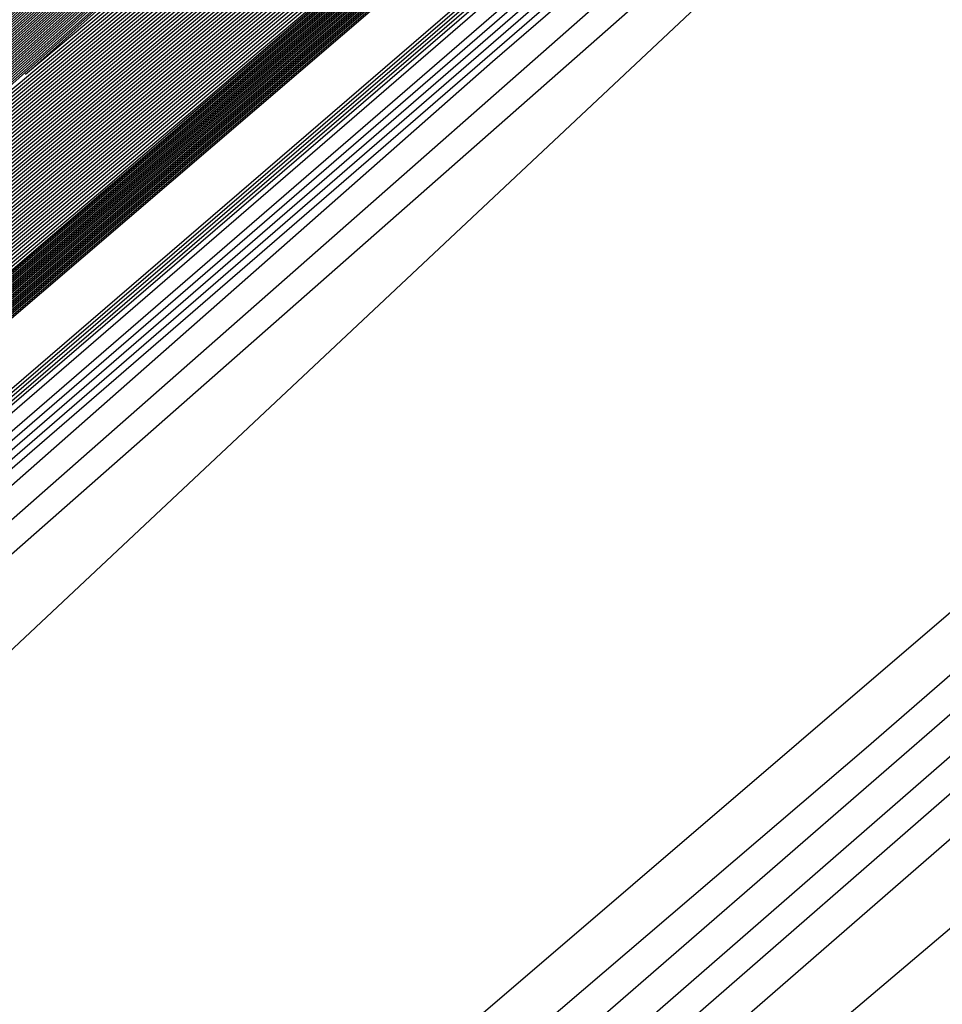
# Model space of a CAD drawing. Extents: x 3249832 to 3255657, y 13789405 to 13793316.
# Tile 725 of 1056: x 3253206.32 to 3253207.37, y 13791254.47 to 13791255.6. Entities that reach past the tile are written whole.
import ezdxf

# ---------------------------------------------------------------- set-up
doc = ezdxf.new("R2010")
doc.units = 0
doc.header["$LTSCALE"] = 100
doc.header["$MEASUREMENT"] = 0
for name, color, linetype in [('GRATIO_03231_CON', 1, 'CONTINUOUS'), ('GRATIO_0323_ICON', 1, 'CONTINUOUS'), ('TARGETS_EAST', 7, 'CONTINUOUS')]:
    doc.layers.add(name, color=color, linetype=linetype)

# ---------------------------------------------------------------- blocks, each defined once
blk = doc.blocks.new('Gratio_032316_contours')
at = {"layer": 'GRATIO_03231_CON', "color": 5, "linetype": 'Continuous', "flags": 128}
for points in [[(3253294.0212, 13791331.0428), (3253275.5125, 13791314.8486), (3253259.7464, 13791301.1197), (3253250.9012, 13791293.4869), (3253247.6075, 13791290.7142), (3253247.1091, 13791290.3491), (3253246.7117, 13791290.0122), (3253243.9688, 13791287.6176), (3253236.4957, 13791281.1528), (3253223.0936, 13791269.6111), (3253207.3062, 13791256.0098), (3253193.863, 13791244.3721), (3253186.312, 13791237.7178), (3253183.475, 13791235.0528)], [(3253293.8317, 13791330.8804), (3253275.3974, 13791314.7514), (3253259.6945, 13791301.0778), (3253250.8846, 13791293.4758), (3253247.604, 13791290.7145), (3253247.1076, 13791290.3509), (3253246.6966, 13791290.002), (3253243.8576, 13791287.5248), (3253236.1237, 13791280.8358), (3253222.2547, 13791268.8929), (3253205.9177, 13791254.8183), (3253192.0065, 13791242.7756), (3253184.1926, 13791235.8897), (3253181.257, 13791233.1319)], [(3253293.6422, 13791330.7181), (3253275.2822, 13791314.6541), (3253259.6426, 13791301.0358), (3253250.8681, 13791293.4648), (3253247.6005, 13791290.7147), (3253247.106, 13791290.3527), (3253246.6814, 13791289.9919), (3253243.7465, 13791287.432), (3253235.7518, 13791280.5188), (3253221.4158, 13791268.1746), (3253204.5291, 13791253.6269), (3253190.15, 13791241.1791), (3253182.0733, 13791234.0616)], [(3253293.4527, 13791330.5558), (3253275.167, 13791314.5569), (3253259.5907, 13791300.9939), (3253250.8516, 13791293.4537), (3253247.5971, 13791290.715), (3253247.1045, 13791290.3544), (3253246.6663, 13791289.9818), (3253243.6353, 13791287.3391), (3253235.3798, 13791280.2018), (3253220.5769, 13791267.4564), (3253203.1406, 13791252.4354), (3253188.2936, 13791239.5826), (3253179.954, 13791232.2335)], [(3253308.4445, 13791343.7658), (3253293.0737, 13791330.2311), (3253274.9367, 13791314.3625), (3253259.4868, 13791300.91), (3253250.8185, 13791293.4315), (3253247.5901, 13791290.7155), (3253247.1014, 13791290.358), (3253246.6359, 13791289.9615), (3253243.413, 13791287.1535), (3253234.6358, 13791279.5678), (3253218.8992, 13791266.0199), (3253200.3635, 13791250.0525), (3253184.5806, 13791236.3896), (3253175.7173, 13791228.5842), (3253172.4005, 13791225.5046), (3253171.8717, 13791224.8476), (3253171.831, 13791224.6878), (3253171.8119, 13791224.6105), (3253171.8063, 13791224.579), (3253171.8071, 13791224.562), (3253171.8114, 13791224.5508), (3253171.8175, 13791224.5425)], [(3253308.192, 13791343.5479), (3253292.8842, 13791330.0688), (3253274.8215, 13791314.2652), (3253259.4349, 13791300.868), (3253250.8019, 13791293.4204), (3253247.5867, 13791290.7158), (3253247.0999, 13791290.3598), (3253246.6302, 13791289.9595), (3253243.3773, 13791287.1255), (3253234.5186, 13791279.4695), (3253219.1017, 13791266.2089), (3253203.6551, 13791252.9828), (3253196.5771, 13791247.0361)], [(3253307.9395, 13791343.3301), (3253292.6947, 13791329.9065), (3253274.7064, 13791314.168), (3253259.383, 13791300.8261), (3253250.7854, 13791293.4094), (3253247.5832, 13791290.716), (3253247.0984, 13791290.3616), (3253246.6301, 13791289.9622), (3253243.386, 13791287.1355), (3253234.551, 13791279.4998), (3253219.1753, 13791266.2743), (3253203.7697, 13791253.0834), (3253196.7106, 13791247.1525)], [(3253307.687, 13791343.1123), (3253292.5052, 13791329.7441), (3253274.5912, 13791314.0708), (3253259.3311, 13791300.7842), (3253250.7688, 13791293.3983), (3253247.5797, 13791290.7163), (3253247.0968, 13791290.3634), (3253246.6299, 13791289.965), (3253243.3946, 13791287.1456), (3253234.5834, 13791279.53), (3253219.2488, 13791266.3397), (3253203.8844, 13791253.184), (3253196.8441, 13791247.2689)], [(3253307.1819, 13791342.6766), (3253292.1262, 13791329.4195), (3253274.3609, 13791313.8764), (3253259.2273, 13791300.7003), (3253250.7358, 13791293.3761), (3253247.5728, 13791290.7168), (3253247.0938, 13791290.367), (3253246.6295, 13791289.9704), (3253243.4119, 13791287.1657), (3253234.6482, 13791279.5905), (3253219.3958, 13791266.4705), (3253204.1137, 13791253.3851), (3253197.1111, 13791247.5017)], [(3253306.9294, 13791342.4588), (3253291.9367, 13791329.2571), (3253274.2457, 13791313.7791), (3253259.1753, 13791300.6583), (3253250.7192, 13791293.3651), (3253247.5693, 13791290.7171), (3253247.0923, 13791290.3688), (3253246.6294, 13791289.9732), (3253243.4206, 13791287.1758), (3253234.6806, 13791279.6207), (3253219.4693, 13791266.536), (3253204.2284, 13791253.4857), (3253197.2446, 13791247.6181)], [(3253306.6769, 13791342.2409), (3253291.7472, 13791329.0948), (3253274.1305, 13791313.6819), (3253259.1234, 13791300.6164), (3253250.7027, 13791293.354), (3253247.5658, 13791290.7173), (3253247.0907, 13791290.3706), (3253246.6292, 13791289.9759), (3253243.4292, 13791287.1859), (3253234.713, 13791279.651), (3253219.5429, 13791266.6014), (3253204.343, 13791253.5863), (3253197.3781, 13791247.7345)], [(3253306.4244, 13791342.0231), (3253291.5577, 13791328.9325), (3253274.0154, 13791313.5847), (3253259.0715, 13791300.5744), (3253250.6861, 13791293.3429), (3253247.5624, 13791290.7176), (3253247.0892, 13791290.3724), (3253246.629, 13791289.9786), (3253243.4379, 13791287.1959), (3253234.7454, 13791279.6812), (3253219.6164, 13791266.6668), (3253204.4577, 13791253.6869), (3253197.5116, 13791247.8509)], [(3253305.9193, 13791341.5874), (3253291.1787, 13791328.6078), (3253273.785, 13791313.3903), (3253258.9677, 13791300.4906), (3253250.653, 13791293.3208), (3253247.5554, 13791290.7181), (3253247.0861, 13791290.376), (3253246.6287, 13791289.9841), (3253243.4552, 13791287.216), (3253234.8102, 13791279.7417), (3253219.7634, 13791266.7976), (3253204.687, 13791253.888), (3253197.7786, 13791248.0837)], [(3253305.6668, 13791341.3696), (3253290.9892, 13791328.4455), (3253273.6699, 13791313.293), (3253258.9158, 13791300.4486), (3253250.6365, 13791293.3097), (3253247.5519, 13791290.7183), (3253247.0846, 13791290.3778), (3253246.6285, 13791289.9868), (3253243.4639, 13791287.2261), (3253234.8425, 13791279.7719), (3253219.8369, 13791266.863), (3253204.8017, 13791253.9886), (3253197.9121, 13791248.2001)], [(3253305.4143, 13791341.1518), (3253290.7997, 13791328.2831), (3253273.5547, 13791313.1958), (3253258.8639, 13791300.4067), (3253250.62, 13791293.2986), (3253247.5485, 13791290.7186), (3253247.0831, 13791290.3796), (3253246.6283, 13791289.9895), (3253243.4725, 13791287.2362), (3253234.8749, 13791279.8021), (3253219.9105, 13791266.9285), (3253204.9164, 13791254.0892), (3253198.0457, 13791248.3165)], [(3253305.1618, 13791340.9339), (3253290.6102, 13791328.1208), (3253273.4395, 13791313.0986), (3253258.8119, 13791300.3647), (3253250.6034, 13791293.2875), (3253247.545, 13791290.7189), (3253247.0815, 13791290.3814), (3253246.6281, 13791289.9923), (3253243.4812, 13791287.2462), (3253234.9073, 13791279.8324), (3253219.984, 13791266.9939), (3253205.031, 13791254.1897), (3253198.1792, 13791248.4329)], [(3253304.6567, 13791340.4982), (3253290.2312, 13791327.7961), (3253273.2092, 13791312.9041), (3253258.7081, 13791300.2808), (3253250.5703, 13791293.2654), (3253247.5381, 13791290.7194), (3253247.0785, 13791290.385), (3253246.6278, 13791289.9977), (3253243.4985, 13791287.2663), (3253234.9721, 13791279.8929), (3253220.131, 13791267.1247), (3253205.2604, 13791254.3909), (3253198.4462, 13791248.6657)], [(3253304.4042, 13791340.2804), (3253290.0417, 13791327.6338), (3253273.094, 13791312.8069), (3253258.6562, 13791300.2389), (3253250.5538, 13791293.2543), (3253247.5346, 13791290.7196), (3253247.0769, 13791290.3868), (3253246.6276, 13791290.0005), (3253243.5071, 13791287.2764), (3253235.0045, 13791279.9231), (3253220.2045, 13791267.1901), (3253205.375, 13791254.4915), (3253198.5797, 13791248.7821)], [(3253304.1517, 13791340.0626), (3253289.8522, 13791327.4715), (3253272.9789, 13791312.7097), (3253258.6043, 13791300.197), (3253250.5372, 13791293.2432), (3253247.5311, 13791290.7199), (3253247.0754, 13791290.3886), (3253246.6274, 13791290.0032), (3253243.5158, 13791287.2865), (3253235.0369, 13791279.9533), (3253220.2781, 13791267.2556), (3253205.4897, 13791254.592), (3253198.7132, 13791248.8985)], [(3253303.8992, 13791339.8447), (3253289.6627, 13791327.3091), (3253272.8637, 13791312.6125), (3253258.5524, 13791300.155), (3253250.5207, 13791293.2322), (3253247.5276, 13791290.7202), (3253247.0739, 13791290.3904), (3253246.6272, 13791290.0059), (3253243.5244, 13791287.2965), (3253235.0693, 13791279.9836), (3253220.3516, 13791267.321), (3253205.6044, 13791254.6926), (3253198.8467, 13791249.0149)], [(3253303.3941, 13791339.4091), (3253289.2837, 13791326.9845), (3253272.6334, 13791312.418), (3253258.4485, 13791300.0711), (3253250.4876, 13791293.21), (3253247.5207, 13791290.7207), (3253247.0708, 13791290.394), (3253246.6269, 13791290.0114), (3253243.5418, 13791287.3167), (3253235.1341, 13791280.044), (3253220.4986, 13791267.4518), (3253205.8337, 13791254.8938), (3253199.1137, 13791249.2477)], [(3253303.1416, 13791339.1912), (3253289.0942, 13791326.8221), (3253272.5182, 13791312.3208), (3253258.3966, 13791300.0292), (3253250.4711, 13791293.1989), (3253247.5172, 13791290.7209), (3253247.0693, 13791290.3958), (3253246.6267, 13791290.0141), (3253243.5504, 13791287.3267), (3253235.1665, 13791280.0743), (3253220.5721, 13791267.5172), (3253205.9484, 13791254.9943), (3253199.2472, 13791249.3641)], [(3253302.8891, 13791338.9734), (3253288.9047, 13791326.6598), (3253272.403, 13791312.2236), (3253258.3447, 13791299.9872), (3253250.4545, 13791293.1879), (3253247.5138, 13791290.7212), (3253247.0677, 13791290.3976), (3253246.6265, 13791290.0169), (3253243.5591, 13791287.3368), (3253235.1989, 13791280.1045), (3253220.6457, 13791267.5826), (3253206.063, 13791255.0949), (3253199.3807, 13791249.4805)], [(3253302.6366, 13791338.7556), (3253288.7152, 13791326.4975), (3253272.2879, 13791312.1264), (3253258.2928, 13791299.9453), (3253250.438, 13791293.1768), (3253247.5103, 13791290.7214), (3253247.0662, 13791290.3994), (3253246.6264, 13791290.0196), (3253243.5677, 13791287.3468), (3253235.2313, 13791280.1348), (3253220.7192, 13791267.6481), (3253206.1777, 13791255.1955), (3253199.5142, 13791249.5969)], [(3253302.1315, 13791338.3199), (3253288.3362, 13791326.1728), (3253272.0575, 13791311.9319), (3253258.189, 13791299.8614), (3253250.4049, 13791293.1546), (3253247.5033, 13791290.722), (3253247.0631, 13791290.403), (3253246.626, 13791290.0251), (3253243.585, 13791287.367), (3253235.2961, 13791280.1952), (3253220.8662, 13791267.7789), (3253206.407, 13791255.3966), (3253199.7813, 13791249.8297)], [(3253301.879, 13791338.1021), (3253288.1467, 13791326.0105), (3253271.9424, 13791311.8347), (3253258.137, 13791299.8195), (3253250.3884, 13791293.1436), (3253247.4999, 13791290.7222), (3253247.0616, 13791290.4048), (3253246.6258, 13791290.0278), (3253243.5937, 13791287.377), (3253235.3285, 13791280.2255), (3253220.9397, 13791267.8443), (3253206.5217, 13791255.4972), (3253199.9148, 13791249.9461)], [(3253301.6265, 13791337.8842), (3253287.9572, 13791325.8481), (3253271.8272, 13791311.7375), (3253258.0851, 13791299.7775), (3253250.3718, 13791293.1325), (3253247.4964, 13791290.7225), (3253247.0601, 13791290.4066), (3253246.6257, 13791290.0305), (3253243.6023, 13791287.3871), (3253235.3609, 13791280.2557), (3253221.0132, 13791267.9097), (3253206.6364, 13791255.5978), (3253200.0483, 13791250.0625)], [(3253301.374, 13791337.6664), (3253287.7677, 13791325.6858), (3253271.712, 13791311.6403), (3253258.0332, 13791299.7356), (3253250.3553, 13791293.1214), (3253247.4929, 13791290.7227), (3253247.0585, 13791290.4084), (3253246.6255, 13791290.0332), (3253243.611, 13791287.3971), (3253235.3933, 13791280.286), (3253221.0868, 13791267.9751), (3253206.751, 13791255.6984), (3253200.1818, 13791250.1789)], [(3253300.8689, 13791337.2307), (3253287.3887, 13791325.3611), (3253271.4817, 13791311.4458), (3253257.9294, 13791299.6517), (3253250.3222, 13791293.0993), (3253247.486, 13791290.7233), (3253247.0555, 13791290.412), (3253246.6251, 13791290.0387), (3253243.6283, 13791287.4173), (3253235.4581, 13791280.3464), (3253221.2338, 13791268.106), (3253206.9803, 13791255.8995), (3253200.4488, 13791250.4117)], [(3253300.6164, 13791337.0129), (3253287.1992, 13791325.1988), (3253271.3665, 13791311.3486), (3253257.8775, 13791299.6097), (3253250.3056, 13791293.0882), (3253247.4825, 13791290.7235), (3253247.0539, 13791290.4137), (3253246.625, 13791290.0414), (3253243.637, 13791287.4273), (3253235.4905, 13791280.3767), (3253221.3073, 13791268.1714), (3253207.095, 13791256.0001), (3253200.5823, 13791250.5281)], [(3253300.3639, 13791336.795), (3253287.0097, 13791325.0365), (3253271.2514, 13791311.2514), (3253257.8255, 13791299.5678), (3253250.2891, 13791293.0771), (3253247.479, 13791290.7238), (3253247.0524, 13791290.4155), (3253246.6248, 13791290.0442), (3253243.6456, 13791287.4374), (3253235.5228, 13791280.4069), (3253221.3808, 13791268.2368), (3253207.2097, 13791256.1007), (3253200.7158, 13791250.6445)], [(3253300.1114, 13791336.5772), (3253286.8202, 13791324.8742), (3253271.1362, 13791311.1542), (3253257.7736, 13791299.5259), (3253250.2726, 13791293.066), (3253247.4756, 13791290.724), (3253247.0509, 13791290.4173), (3253246.6246, 13791290.0469), (3253243.6543, 13791287.4474), (3253235.5552, 13791280.4371), (3253221.4544, 13791268.3022), (3253207.3243, 13791256.2013), (3253200.8493, 13791250.7609)], [(3253299.6063, 13791336.1415), (3253286.4412, 13791324.5495), (3253270.9059, 13791310.9597), (3253257.6698, 13791299.442), (3253250.2395, 13791293.0439), (3253247.4686, 13791290.7245), (3253247.0478, 13791290.4209), (3253246.6243, 13791290.0524), (3253243.6716, 13791287.4676), (3253235.62, 13791280.4976), (3253221.6014, 13791268.4331), (3253207.5537, 13791256.4024), (3253201.1163, 13791250.9936)], [(3253299.3538, 13791335.9237), (3253286.2517, 13791324.3872), (3253270.7907, 13791310.8625), (3253257.6179, 13791299.4), (3253250.2229, 13791293.0328), (3253247.4651, 13791290.7248), (3253247.0463, 13791290.4227), (3253246.6241, 13791290.0551), (3253243.6802, 13791287.4776), (3253235.6524, 13791280.5279), (3253221.6749, 13791268.4985), (3253207.6683, 13791256.503), (3253201.2498, 13791251.11)], [(3253299.1013, 13791335.7059), (3253286.0622, 13791324.2248), (3253270.6755, 13791310.7653), (3253257.566, 13791299.3581), (3253250.2064, 13791293.0217), (3253247.4617, 13791290.7251), (3253247.0447, 13791290.4245), (3253246.6239, 13791290.0578), (3253243.6889, 13791287.4877), (3253235.6848, 13791280.5581), (3253221.7484, 13791268.5639), (3253207.783, 13791256.6036), (3253201.3833, 13791251.2264)], [(3253298.8488, 13791335.488), (3253285.8727, 13791324.0625), (3253270.5604, 13791310.668), (3253257.5141, 13791299.3161), (3253250.1898, 13791293.0107), (3253247.4582, 13791290.7253), (3253247.0432, 13791290.4263), (3253246.6237, 13791290.0606), (3253243.6975, 13791287.4978), (3253235.7172, 13791280.5883), (3253221.822, 13791268.6293), (3253207.8977, 13791256.7041), (3253201.5169, 13791251.3428)], [(3253298.3437, 13791335.0524), (3253285.4937, 13791323.7378), (3253270.3301, 13791310.4736), (3253257.4103, 13791299.2321), (3253250.157, 13791292.9882), (3253247.4517, 13791290.7254), (3253247.0406, 13791290.4294), (3253246.6238, 13791290.0656), (3253243.7151, 13791287.5176), (3253235.7821, 13791280.6487), (3253221.969, 13791268.7601), (3253208.127, 13791256.9053), (3253201.7839, 13791251.5756)], [(3253298.0912, 13791334.8345), (3253285.3042, 13791323.5755), (3253270.2149, 13791310.3763), (3253257.3586, 13791299.19), (3253250.1408, 13791292.9767), (3253247.4486, 13791290.725), (3253247.0396, 13791290.4305), (3253246.6241, 13791290.0677), (3253243.7241, 13791287.5273), (3253235.8147, 13791280.6787), (3253222.0426, 13791268.8255), (3253208.2417, 13791257.0058), (3253201.9174, 13791251.692)], [(3253297.8387, 13791334.6167), (3253285.1147, 13791323.4131), (3253270.0998, 13791310.279), (3253257.3068, 13791299.1479), (3253250.1245, 13791292.9653), (3253247.4457, 13791290.7247), (3253247.0387, 13791290.4316), (3253246.6244, 13791290.0698), (3253243.733, 13791287.5369), (3253235.8472, 13791280.7088), (3253222.1162, 13791268.8908), (3253208.3563, 13791257.1064), (3253202.0509, 13791251.8084)], [(3253222.1897, 13791268.9562), (3253208.471, 13791257.207), (3253202.1844, 13791251.9248), (3253202.1844, 13791251.9248), (3253208.3078, 13791257.3941), (3253221.8874, 13791269.3028)], [(3253222.3369, 13791269.0869), (3253208.7004, 13791257.4081), (3253202.4514, 13791252.1576), (3253202.4514, 13791252.1576), (3253208.5381, 13791257.5942), (3253222.0363, 13791269.4314)], [(3253222.4104, 13791269.1523), (3253208.815, 13791257.5087), (3253202.5849, 13791252.274), (3253202.5849, 13791252.274), (3253208.6533, 13791257.6942), (3253222.1108, 13791269.4957)], [(3253222.484, 13791269.2177), (3253208.9297, 13791257.6093), (3253202.7184, 13791252.3904), (3253202.7184, 13791252.3904), (3253208.7684, 13791257.7942), (3253222.1853, 13791269.5601)], [(3253222.5575, 13791269.283), (3253209.0444, 13791257.7098), (3253202.8519, 13791252.5068), (3253202.8519, 13791252.5068), (3253208.8836, 13791257.8942), (3253222.2598, 13791269.6244)], [(3253222.7047, 13791269.4137), (3253209.2737, 13791257.911), (3253203.119, 13791252.7396), (3253203.119, 13791252.7396), (3253209.1139, 13791258.0942), (3253222.4087, 13791269.753)], [(3253222.7782, 13791269.4791), (3253209.3884, 13791258.0115), (3253203.2525, 13791252.856), (3253203.2525, 13791252.856), (3253209.2291, 13791258.1942), (3253222.4832, 13791269.8174)], [(3253222.8518, 13791269.5445), (3253209.503, 13791258.1121), (3253203.386, 13791252.9724), (3253203.386, 13791252.9724), (3253209.3442, 13791258.2942), (3253222.5577, 13791269.8817)], [(3253222.9254, 13791269.6098), (3253209.6177, 13791258.2127), (3253203.5195, 13791253.0888), (3253203.5195, 13791253.0888), (3253209.4594, 13791258.3942), (3253222.6321, 13791269.946)], [(3253294.5559, 13791331.7848), (3253282.6513, 13791321.3027), (3253268.6032, 13791309.0144), (3253256.6338, 13791298.6003), (3253249.9137, 13791292.8161), (3253247.4071, 13791290.72), (3253247.0264, 13791290.4456), (3253246.6287, 13791290.0973), (3253243.8498, 13791287.6625), (3253236.2702, 13791281.0995), (3253223.0725, 13791269.7406), (3253209.8471, 13791258.4138), (3253203.7865, 13791253.3216), (3253203.7865, 13791253.3216), (3253209.6897, 13791258.5942), (3253222.7811, 13791270.0746), (3253235.8916, 13791281.5335), (3253243.7964, 13791288.433), (3253249.0488, 13791292.9986), (3253256.1465, 13791299.1471), (3253268.1352, 13791309.529), (3253282.2513, 13791321.7309), (3253294.2793, 13791332.0733)], [(3253294.3034, 13791331.567), (3253282.4618, 13791321.1404), (3253268.4881, 13791308.9172), (3253256.582, 13791298.5581), (3253249.8975, 13791292.8046), (3253247.4041, 13791290.7196), (3253247.0254, 13791290.4466), (3253246.629, 13791290.0994), (3253243.8588, 13791287.6722), (3253236.3028, 13791281.1296), (3253223.1461, 13791269.8059), (3253209.9617, 13791258.5144), (3253203.92, 13791253.438), (3253203.92, 13791253.438), (3253209.8049, 13791258.6942), (3253222.8557, 13791270.1389), (3253235.9255, 13791281.5621), (3253243.8051, 13791288.4392), (3253249.036, 13791292.9857), (3253256.0972, 13791299.1022), (3253268.0225, 13791309.429), (3253282.0639, 13791321.5663), (3253294.0282, 13791331.8539)], [(3253294.0509, 13791331.3491), (3253282.2723, 13791320.9781), (3253268.373, 13791308.8199), (3253256.5303, 13791298.516), (3253249.8813, 13791292.7931), (3253247.4012, 13791290.7192), (3253247.0245, 13791290.4477), (3253246.6293, 13791290.1015), (3253243.8678, 13791287.6818), (3253236.3353, 13791281.1597), (3253223.2196, 13791269.8713), (3253210.0764, 13791258.615), (3253204.0535, 13791253.5544), (3253204.0535, 13791253.5544), (3253209.92, 13791258.7942), (3253222.9302, 13791270.2031), (3253235.9593, 13791281.5906), (3253243.8138, 13791288.4454), (3253249.0232, 13791292.9729), (3253256.0479, 13791299.0573), (3253267.9098, 13791309.3291), (3253281.8765, 13791321.4017), (3253293.7772, 13791331.6346)], [(3253293.7984, 13791331.1313), (3253282.0829, 13791320.8157), (3253268.2578, 13791308.7226), (3253256.4785, 13791298.4739), (3253249.8651, 13791292.7817), (3253247.3982, 13791290.7189), (3253247.0235, 13791290.4488), (3253246.6297, 13791290.1036), (3253243.8767, 13791287.6915), (3253236.3679, 13791281.1897), (3253223.2932, 13791269.9367), (3253210.1911, 13791258.7155), (3253204.187, 13791253.6708), (3253204.187, 13791253.6708), (3253210.0352, 13791258.8942), (3253223.0047, 13791270.2674), (3253235.9932, 13791281.6192), (3253243.8225, 13791288.4517), (3253249.0104, 13791292.96), (3253255.9986, 13791299.0125), (3253267.7971, 13791309.2291), (3253281.6891, 13791321.2371), (3253293.5261, 13791331.4152)], [(3253281.7039, 13791320.491), (3253268.0276, 13791308.5281), (3253256.375, 13791298.3897), (3253249.8326, 13791292.7587), (3253247.3923, 13791290.7182), (3253247.0216, 13791290.4509), (3253246.6303, 13791290.1078), (3253243.8947, 13791287.7108), (3253236.433, 13791281.2498), (3253223.4403, 13791270.0674), (3253210.4204, 13791258.9167), (3253204.454, 13791253.9036), (3253204.454, 13791253.9036), (3253210.2655, 13791259.0943), (3253223.1534, 13791270.3963), (3253236.06, 13791281.6773), (3253243.4947, 13791288.1691), (3253246.2363, 13791290.5589), (3253246.6309, 13791290.8979), (3253246.9769, 13791291.1928), (3253249.381, 13791293.2724), (3253255.9022, 13791298.9211), (3253267.5724, 13791309.0287), (3253281.3145, 13791320.9079)], [(3253281.5144, 13791320.3287), (3253267.9125, 13791308.4308), (3253256.3232, 13791298.3475), (3253249.8164, 13791292.7472), (3253247.3893, 13791290.7178), (3253247.0207, 13791290.452), (3253246.6306, 13791290.1099), (3253243.9037, 13791287.7205), (3253236.4655, 13791281.2799), (3253223.5139, 13791270.1327), (3253210.5351, 13791259.0172), (3253204.5875, 13791254.02), (3253204.5875, 13791254.02), (3253210.3807, 13791259.1943), (3253223.2279, 13791270.4606), (3253236.0937, 13791281.706), (3253243.5049, 13791288.1773), (3253246.2379, 13791290.5595), (3253246.6314, 13791290.8973), (3253246.9757, 13791291.1904), (3253249.3669, 13791293.2585), (3253255.8529, 13791298.8762), (3253267.4597, 13791308.9288), (3253281.1271, 13791320.7433)], [(3253281.3249, 13791320.1664), (3253267.7973, 13791308.3335), (3253256.2714, 13791298.3054), (3253249.8002, 13791292.7358), (3253247.3863, 13791290.7174), (3253247.0198, 13791290.4531), (3253246.631, 13791290.112), (3253243.9127, 13791287.7301), (3253236.498, 13791281.3099), (3253223.5874, 13791270.1981), (3253210.6497, 13791259.1178), (3253204.721, 13791254.1364), (3253204.721, 13791254.1364), (3253210.4958, 13791259.2943), (3253223.3024, 13791270.5249), (3253236.1274, 13791281.7347), (3253243.5152, 13791288.1855), (3253246.2396, 13791290.5602), (3253246.6319, 13791290.8968), (3253246.9745, 13791291.1881), (3253249.3529, 13791293.2445), (3253255.8036, 13791298.8313), (3253267.347, 13791308.8288), (3253280.9397, 13791320.5787)], [(3253281.1354, 13791320.004), (3253267.6822, 13791308.2362), (3253256.2196, 13791298.2633), (3253249.784, 13791292.7243), (3253247.3834, 13791290.7171), (3253247.0188, 13791290.4542), (3253246.6313, 13791290.1142), (3253243.9217, 13791287.7398), (3253236.5306, 13791281.34), (3253223.661, 13791270.2635), (3253210.7644, 13791259.2184), (3253204.8546, 13791254.2528), (3253204.8546, 13791254.2528), (3253210.611, 13791259.3943), (3253223.3768, 13791270.5893), (3253236.1611, 13791281.7634), (3253243.5254, 13791288.1937), (3253246.2412, 13791290.5608), (3253246.6324, 13791290.8962), (3253246.9733, 13791291.1857), (3253249.3388, 13791293.2306), (3253255.7542, 13791298.7865), (3253267.2344, 13791308.7289), (3253280.7523, 13791320.4141)], [(3253267.452, 13791308.0417), (3253256.1161, 13791298.179), (3253249.7516, 13791292.7013), (3253247.3774, 13791290.7164), (3253247.0169, 13791290.4563), (3253246.632, 13791290.1184), (3253243.9396, 13791287.7591), (3253236.5957, 13791281.4001), (3253223.8081, 13791270.3942), (3253210.9938, 13791259.4195), (3253205.1216, 13791254.4856), (3253205.1216, 13791254.4856), (3253210.8413, 13791259.5943), (3253223.5258, 13791270.7179), (3253236.2286, 13791281.8209), (3253243.5459, 13791288.2101), (3253246.2445, 13791290.562), (3253246.6334, 13791290.8951), (3253246.9709, 13791291.1809), (3253249.3107, 13791293.2027), (3253255.6556, 13791298.6967), (3253267.009, 13791308.529)], [(3253267.3368, 13791307.9444), (3253256.0643, 13791298.1369), (3253249.7354, 13791292.6899), (3253247.3745, 13791290.716), (3253247.016, 13791290.4574), (3253246.6323, 13791290.1205), (3253243.9486, 13791287.7688), (3253236.6282, 13791281.4302), (3253223.8817, 13791270.4596), (3253211.1084, 13791259.5201), (3253205.2551, 13791254.602), (3253205.2551, 13791254.602), (3253210.9565, 13791259.6943), (3253223.6002, 13791270.7822), (3253236.2623, 13791281.8496), (3253243.5562, 13791288.2183), (3253246.2461, 13791290.5626), (3253246.6339, 13791290.8945), (3253246.9697, 13791291.1785), (3253249.2967, 13791293.1888), (3253255.6063, 13791298.6519), (3253266.8963, 13791308.429)], [(3253267.2217, 13791307.8471), (3253256.0126, 13791298.0948), (3253249.7191, 13791292.6784), (3253247.3715, 13791290.7156), (3253247.015, 13791290.4585), (3253246.6326, 13791290.1226), (3253243.9576, 13791287.7785), (3253236.6607, 13791281.4602), (3253223.9552, 13791270.5249), (3253211.2231, 13791259.6206), (3253205.3886, 13791254.7184), (3253205.3886, 13791254.7184), (3253211.0716, 13791259.7943), (3253223.6747, 13791270.8466), (3253236.296, 13791281.8783), (3253243.5664, 13791288.2265), (3253246.2477, 13791290.5632), (3253246.6344, 13791290.8939), (3253246.9685, 13791291.1761), (3253249.2826, 13791293.1748), (3253255.5569, 13791298.607), (3253266.7836, 13791308.3291)], [(3253267.1066, 13791307.7499), (3253255.9608, 13791298.0527), (3253249.7029, 13791292.6669), (3253247.3685, 13791290.7153), (3253247.0141, 13791290.4596), (3253246.633, 13791290.1247), (3253243.9666, 13791287.7881), (3253236.6933, 13791281.4903), (3253224.0288, 13791270.5903), (3253211.3378, 13791259.7212), (3253205.5221, 13791254.8347), (3253205.5221, 13791254.8347), (3253211.1868, 13791259.8944), (3253223.7492, 13791270.9109), (3253236.3297, 13791281.907), (3253243.5767, 13791288.2348), (3253246.2494, 13791290.5639), (3253246.6349, 13791290.8934), (3253246.9673, 13791291.1738), (3253249.2686, 13791293.1609), (3253255.5076, 13791298.5621), (3253266.6709, 13791308.2291)], [(3253266.8764, 13791307.5553), (3253255.8573, 13791297.9684), (3253249.6705, 13791292.6439), (3253247.3626, 13791290.7145), (3253247.0122, 13791290.4617), (3253246.6336, 13791290.1289), (3253243.9845, 13791287.8074), (3253236.7584, 13791281.5504), (3253224.1759, 13791270.721), (3253211.5671, 13791259.9224), (3253205.7891, 13791255.0675), (3253205.7891, 13791255.0675), (3253211.4171, 13791260.0944), (3253223.8981, 13791271.0395), (3253236.3972, 13791281.9644), (3253243.5972, 13791288.2512), (3253246.2526, 13791290.5651), (3253246.6359, 13791290.8922), (3253246.9649, 13791291.169), (3253249.2405, 13791293.133), (3253255.409, 13791298.4724), (3253266.4456, 13791308.0292)], [(3253266.7612, 13791307.458), (3253255.8055, 13791297.9263), (3253249.6543, 13791292.6325), (3253247.3596, 13791290.7142), (3253247.0112, 13791290.4628), (3253246.6339, 13791290.131), (3253243.9935, 13791287.8171), (3253236.7909, 13791281.5805), (3253224.2495, 13791270.7864), (3253211.6818, 13791260.0229), (3253205.9226, 13791255.1839), (3253205.9226, 13791255.1839), (3253211.5323, 13791260.1944), (3253223.9726, 13791271.1039), (3253236.4309, 13791281.9931), (3253243.6074, 13791288.2594), (3253246.2543, 13791290.5657), (3253246.6364, 13791290.8917), (3253246.9637, 13791291.1666), (3253249.2264, 13791293.1191), (3253255.3596, 13791298.4275), (3253266.3329, 13791307.9292)], [(3253266.6461, 13791307.3608), (3253255.7537, 13791297.8842), (3253249.6381, 13791292.621), (3253247.3567, 13791290.7138), (3253247.0103, 13791290.4639), (3253246.6343, 13791290.1332), (3253244.0025, 13791287.8268), (3253236.8235, 13791281.6105), (3253224.3231, 13791270.8517), (3253211.7965, 13791260.1235), (3253206.0561, 13791255.3003), (3253206.0561, 13791255.3003), (3253211.6474, 13791260.2944), (3253224.047, 13791271.1682), (3253236.4646, 13791282.0218), (3253243.6177, 13791288.2676), (3253246.2559, 13791290.5663), (3253246.6368, 13791290.8911), (3253246.9625, 13791291.1642), (3253249.2124, 13791293.1051), (3253255.3103, 13791298.3827), (3253266.2202, 13791307.8293)], [(3253266.531, 13791307.2635), (3253255.702, 13791297.842), (3253249.6218, 13791292.6095), (3253247.3537, 13791290.7135), (3253247.0094, 13791290.4649), (3253246.6346, 13791290.1353), (3253244.0115, 13791287.8364), (3253236.856, 13791281.6406), (3253224.3966, 13791270.9171), (3253211.9111, 13791260.2241), (3253206.1896, 13791255.4167), (3253206.1896, 13791255.4167), (3253211.7626, 13791260.3944), (3253224.1215, 13791271.2325), (3253236.4983, 13791282.0505), (3253243.6279, 13791288.2758), (3253246.2575, 13791290.5669), (3253246.6373, 13791290.8905), (3253246.9613, 13791291.1618), (3253249.1983, 13791293.0912), (3253255.261, 13791298.3378), (3253266.1075, 13791307.7293)]]:
    blk.add_lwpolyline(points, dxfattribs=at)
at = {"layer": 'GRATIO_03231_CON', "color": 1, "linetype": 'Continuous', "flags": 128}
for points in [[(3253305.6725, 13791341.1594), (3253291.4411, 13791328.7329), (3253274.093, 13791313.5951), (3253259.1359, 13791300.5793), (3253250.7226, 13791293.3241), (3253247.588, 13791290.6906), (3253247.1122, 13791290.3455), (3253246.742, 13791290.0324), (3253244.1911, 13791287.8033), (3253237.2397, 13791281.7868), (3253224.7714, 13791271.0476), (3253210.0833, 13791258.3927), (3253197.576, 13791247.5652)], [(3253301.4816, 13791337.4828), (3253288.7621, 13791326.3851), (3253272.6189, 13791312.303), (3253258.5009, 13791300.0209), (3253250.5356, 13791293.1573), (3253247.566, 13791290.6681), (3253247.1137, 13791290.3437), (3253246.7572, 13791290.0426), (3253244.3023, 13791287.8961), (3253237.6117, 13791282.1038), (3253225.6103, 13791271.7658), (3253211.4719, 13791259.5842), (3253199.4325, 13791249.1617)], [(3253297.2907, 13791333.8062), (3253286.0832, 13791324.0372), (3253271.1448, 13791311.0109), (3253257.8659, 13791299.4626), (3253250.3486, 13791292.9905), (3253247.544, 13791290.6456), (3253247.1152, 13791290.3419), (3253246.7723, 13791290.0527), (3253244.4134, 13791287.9889), (3253237.9836, 13791282.4208), (3253226.4492, 13791272.4841), (3253212.8604, 13791260.7757), (3253201.289, 13791250.7582)], [(3253201.9935, 13791249.9231), (3253205.3991, 13791252.872), (3253207.4593, 13791254.6196), (3253209.7597, 13791256.5517), (3253214.4531, 13791260.5545), (3253222.8321, 13791267.7659)], [(3253283.4042, 13791321.6894), (3253269.6707, 13791309.7188), (3253257.2309, 13791298.9042), (3253250.1616, 13791292.8237), (3253247.5221, 13791290.6231), (3253247.1168, 13791290.3401), (3253246.7875, 13791290.0628), (3253244.5246, 13791288.0817), (3253238.3556, 13791282.7378), (3253227.2881, 13791273.2023), (3253214.249, 13791261.9672), (3253203.1455, 13791252.3547), (3253196.9086, 13791246.8585)], [(3253200.9004, 13791249.0216), (3253205.4478, 13791252.9775), (3253209.2674, 13791256.292), (3253211.5422, 13791258.2333), (3253213.7571, 13791260.0993), (3253217.9725, 13791263.6949), (3253225.4569, 13791270.1371), (3253234.3111, 13791277.7898), (3253241.8442, 13791284.3286), (3253246.0372, 13791288.0069), (3253247.5597, 13791289.3882), (3253247.7532, 13791289.6138), (3253247.7353, 13791289.6352), (3253247.7269, 13791289.6458), (3253247.7245, 13791289.6493), (3253247.7245, 13791289.6493), (3253247.9411, 13791289.8416), (3253249.4539, 13791291.1868), (3253253.5563, 13791294.8409), (3253261.0456, 13791301.516), (3253270.7349, 13791310.1479), (3253280.9411, 13791319.2283), (3253289.806, 13791327.1027)], [(3253284.718, 13791322.7763), (3253278.0463, 13791316.9937), (3253266.7225, 13791307.1346), (3253255.9609, 13791297.7875), (3253249.7877, 13791292.4901), (3253247.4781, 13791290.5781), (3253247.1198, 13791290.3365), (3253246.8178, 13791290.0831), (3253244.7469, 13791288.2674), (3253239.0996, 13791283.3719), (3253228.9658, 13791274.6388), (3253217.0261, 13791264.3501), (3253206.8585, 13791255.5477), (3253201.1472, 13791250.5147)], [(3253202.1519, 13791250.2124), (3253206.8478, 13791254.2857), (3253212.3564, 13791259.0864), (3253217.004, 13791263.1319), (3253219.708, 13791265.4607), (3253221.752, 13791267.1944), (3253225.0114, 13791269.9757), (3253230.707, 13791274.8789), (3253237.4433, 13791280.7056), (3253243.1702, 13791285.6892), (3253246.3505, 13791288.5012), (3253247.4974, 13791289.5664), (3253247.6367, 13791289.7476), (3253247.7168, 13791289.8495), (3253248.3759, 13791290.4438), (3253250.1747, 13791292.0442), (3253250.1747, 13791292.0442), (3253253.6173, 13791295.1093), (3253258.9808, 13791299.8795), (3253266.4855, 13791306.5404), (3253275.6358, 13791314.6499), (3253283.072, 13791321.2554)], [(3253265.2484, 13791305.8425), (3253255.3259, 13791297.2291), (3253249.6007, 13791292.3233), (3253247.4562, 13791290.5556), (3253247.1214, 13791290.3347), (3253246.8329, 13791290.0932), (3253244.8581, 13791288.3602), (3253239.4716, 13791283.6889), (3253229.8047, 13791275.357), (3253218.4147, 13791265.5416), (3253208.7149, 13791257.1442), (3253203.2665, 13791252.3429), (3253201.2195, 13791250.4199)], [(3253201.8674, 13791250.0552), (3253204.7192, 13791252.4869), (3253209.8215, 13791256.9177), (3253215.8108, 13791262.1408), (3253220.8723, 13791266.5519)], [(3253219.8032, 13791266.733), (3253210.5714, 13791258.7408), (3253205.3858, 13791254.171), (3253203.4376, 13791252.3408), (3253203.1064, 13791251.8783), (3253203.0434, 13791251.6434), (3253202.9858, 13791251.4225), (3253202.9424, 13791251.2339), (3253203.0813, 13791251.2336), (3253204.2077, 13791252.128), (3253207.2864, 13791254.7615), (3253212.7951, 13791259.5497), (3253219.2651, 13791265.1952)], [(3253221.1918, 13791267.9245), (3253212.4279, 13791260.3373), (3253207.5052, 13791255.9991), (3253205.6557, 13791254.2617), (3253205.3412, 13791253.8227), (3253205.2814, 13791253.5996), (3253205.2267, 13791253.3899), (3253205.1855, 13791253.2109), (3253205.3375, 13791253.2282), (3253206.548, 13791254.2008), (3253209.8536, 13791257.036), (3253215.7688, 13791262.1818), (3253222.7194, 13791268.2496)]]:
    blk.add_lwpolyline(points, dxfattribs=at)
at = {"layer": 'GRATIO_0323_ICON', "color": 7, "linetype": 'Continuous', "flags": 128}
for points in [[(3253293.2632, 13791330.3935), (3253275.0519, 13791314.4597), (3253259.5388, 13791300.9519), (3253250.835, 13791293.4426), (3253247.5936, 13791290.7152), (3253247.103, 13791290.3562), (3253246.6511, 13791289.9717), (3253243.5241, 13791287.2463), (3253235.0078, 13791279.8848), (3253219.7381, 13791266.7382), (3253201.752, 13791251.2439), (3253186.4371, 13791237.9861), (3253177.8347, 13791230.4053)], [(3253307.4344, 13791342.8944), (3253292.3157, 13791329.5818), (3253274.476, 13791313.9736), (3253259.2792, 13791300.7422), (3253250.7523, 13791293.3872), (3253247.5762, 13791290.7165), (3253247.0953, 13791290.3652), (3253246.6297, 13791289.9677), (3253243.4033, 13791287.1557), (3253234.6158, 13791279.5602), (3253219.3223, 13791266.4051), (3253203.9991, 13791253.2845), (3253196.9776, 13791247.3853)], [(3253306.1718, 13791341.8053), (3253291.3682, 13791328.7701), (3253273.9002, 13791313.4875), (3253259.0196, 13791300.5325), (3253250.6696, 13791293.3318), (3253247.5589, 13791290.7178), (3253247.0877, 13791290.3742), (3253246.6288, 13791289.9813), (3253243.4465, 13791287.206), (3253234.7778, 13791279.7114), (3253219.6899, 13791266.7322), (3253204.5724, 13791253.7874), (3253197.6451, 13791247.9673)], [(3253304.9092, 13791340.7161), (3253290.4207, 13791327.9585), (3253273.3244, 13791313.0014), (3253258.76, 13791300.3228), (3253250.5869, 13791293.2765), (3253247.5415, 13791290.7191), (3253247.08, 13791290.3832), (3253246.6279, 13791289.995), (3253243.4898, 13791287.2563), (3253234.9397, 13791279.8626), (3253220.0575, 13791267.0593), (3253205.1457, 13791254.2903), (3253198.3127, 13791248.5493)], [(3253303.6466, 13791339.6269), (3253289.4732, 13791327.1468), (3253272.7485, 13791312.5153), (3253258.5004, 13791300.1131), (3253250.5042, 13791293.2211), (3253247.5242, 13791290.7204), (3253247.0723, 13791290.3922), (3253246.6271, 13791290.0087), (3253243.5331, 13791287.3066), (3253235.1017, 13791280.0138), (3253220.4251, 13791267.3864), (3253205.719, 13791254.7932), (3253198.9802, 13791249.1313)], [(3253302.384, 13791338.5377), (3253288.5257, 13791326.3351), (3253272.1727, 13791312.0291), (3253258.2409, 13791299.9033), (3253250.4214, 13791293.1657), (3253247.5068, 13791290.7217), (3253247.0647, 13791290.4012), (3253246.6262, 13791290.0223), (3253243.5764, 13791287.3569), (3253235.2637, 13791280.165), (3253220.7927, 13791267.7135), (3253206.2924, 13791255.2961), (3253199.6477, 13791249.7133)], [(3253301.1214, 13791337.4485), (3253287.5782, 13791325.5235), (3253271.5969, 13791311.543), (3253257.9813, 13791299.6936), (3253250.3387, 13791293.1103), (3253247.4894, 13791290.723), (3253247.057, 13791290.4102), (3253246.6253, 13791290.036), (3253243.6197, 13791287.4072), (3253235.4257, 13791280.3162), (3253221.1603, 13791268.0406), (3253206.8657, 13791255.7989), (3253200.3153, 13791250.2953)], [(3253299.8588, 13791336.3594), (3253286.6307, 13791324.7118), (3253271.021, 13791311.0569), (3253257.7217, 13791299.4839), (3253250.256, 13791293.055), (3253247.4721, 13791290.7243), (3253247.0493, 13791290.4191), (3253246.6244, 13791290.0496), (3253243.6629, 13791287.4575), (3253235.5876, 13791280.4674), (3253221.5279, 13791268.3676), (3253207.439, 13791256.3018), (3253200.9828, 13791250.8772)], [(3253298.5962, 13791335.2702), (3253285.6832, 13791323.9002), (3253270.4452, 13791310.5708), (3253257.4621, 13791299.2742), (3253250.1733, 13791292.9996), (3253247.4547, 13791290.7256), (3253247.0417, 13791290.4281), (3253246.6236, 13791290.0633), (3253243.7062, 13791287.5078), (3253235.7496, 13791280.6186), (3253221.8955, 13791268.6947), (3253208.0123, 13791256.8047), (3253201.6504, 13791251.4592)], [(3253222.2633, 13791269.0216), (3253208.5857, 13791257.3076), (3253202.3179, 13791252.0412), (3253202.3179, 13791252.0412), (3253208.4229, 13791257.4942), (3253221.9619, 13791269.3671)], [(3253222.6311, 13791269.3484), (3253209.159, 13791257.8104), (3253202.9854, 13791252.6232), (3253202.9854, 13791252.6232), (3253208.9987, 13791257.9942), (3253222.3342, 13791269.6887)], [(3253294.8085, 13791332.0027), (3253282.8408, 13791321.4651), (3253268.7183, 13791309.1117), (3253256.6856, 13791298.6424), (3253249.9299, 13791292.8276), (3253247.4101, 13791290.7203), (3253247.0273, 13791290.4445), (3253246.6283, 13791290.0952), (3253243.8408, 13791287.6529), (3253236.2377, 13791281.0695), (3253222.9989, 13791269.6752), (3253209.7324, 13791258.3132), (3253203.653, 13791253.2052), (3253203.653, 13791253.2052), (3253209.5745, 13791258.4942), (3253222.7066, 13791270.0103), (3253235.8577, 13791281.505), (3253243.7877, 13791288.4267), (3253249.0616, 13791293.0115), (3253256.1959, 13791299.1919), (3253268.2478, 13791309.629), (3253282.4387, 13791321.8955), (3253294.5304, 13791332.2927)], [(3253281.8934, 13791320.6534), (3253268.1427, 13791308.6253), (3253256.4267, 13791298.4318), (3253249.8489, 13791292.7702), (3253247.3952, 13791290.7185), (3253247.0226, 13791290.4499), (3253246.63, 13791290.1057), (3253243.8857, 13791287.7012), (3253236.4004, 13791281.2198), (3253223.3667, 13791270.002), (3253210.3057, 13791258.8161), (3253204.3205, 13791253.7872), (3253204.3205, 13791253.7872), (3253210.1503, 13791258.9943), (3253223.079, 13791270.332), (3253236.0263, 13791281.6486), (3253243.4844, 13791288.1609), (3253246.2347, 13791290.5583), (3253246.6305, 13791290.8985), (3253246.9781, 13791291.1952), (3253249.395, 13791293.2864), (3253255.9515, 13791298.966), (3253267.6851, 13791309.1287), (3253281.5018, 13791321.0725)], [(3253280.9459, 13791319.8417), (3253267.5671, 13791308.139), (3253256.1679, 13791298.2212), (3253249.7678, 13791292.7128), (3253247.3804, 13791290.7167), (3253247.0179, 13791290.4553), (3253246.6316, 13791290.1163), (3253243.9306, 13791287.7495), (3253236.5631, 13791281.3701), (3253223.7346, 13791270.3288), (3253210.8791, 13791259.3189), (3253204.9881, 13791254.3692), (3253204.9881, 13791254.3692), (3253210.7261, 13791259.4943), (3253223.4513, 13791270.6536), (3253236.1949, 13791281.7922), (3253243.5357, 13791288.2019), (3253246.2428, 13791290.5614), (3253246.6329, 13791290.8956), (3253246.9721, 13791291.1833), (3253249.3248, 13791293.2167), (3253255.7049, 13791298.7416), (3253267.1217, 13791308.6289), (3253280.5649, 13791320.2495)], [(3253266.9915, 13791307.6526), (3253255.909, 13791298.0105), (3253249.6867, 13791292.6554), (3253247.3656, 13791290.7149), (3253247.0131, 13791290.4606), (3253246.6333, 13791290.1268), (3253243.9755, 13791287.7978), (3253236.7258, 13791281.5204), (3253224.1024, 13791270.6556), (3253211.4524, 13791259.8218), (3253205.6556, 13791254.9511), (3253205.6556, 13791254.9511), (3253211.3019, 13791259.9944), (3253223.8236, 13791270.9752), (3253236.3635, 13791281.9357), (3253243.5869, 13791288.243), (3253246.251, 13791290.5645), (3253246.6354, 13791290.8928), (3253246.9661, 13791291.1714), (3253249.2545, 13791293.147), (3253255.4583, 13791298.5173), (3253266.5582, 13791308.1292)], [(3253266.4159, 13791307.1662), (3253255.6502, 13791297.7999), (3253249.6056, 13791292.598), (3253247.3507, 13791290.7131), (3253247.0084, 13791290.466), (3253246.6349, 13791290.1374), (3253244.0204, 13791287.8461), (3253236.8885, 13791281.6706), (3253224.4702, 13791270.9825), (3253212.0258, 13791260.3246), (3253206.3231, 13791255.5331), (3253206.3231, 13791255.5331), (3253211.8777, 13791260.4944), (3253224.196, 13791271.2968), (3253236.5321, 13791282.0792), (3253243.6382, 13791288.284), (3253246.2592, 13791290.5676), (3253246.6378, 13791290.89), (3253246.9601, 13791291.1595), (3253249.1843, 13791293.0773), (3253255.2117, 13791298.2929), (3253265.9948, 13791307.6294)], [(3253288.9089, 13791326.4529), (3253280.7252, 13791319.3416), (3253268.1966, 13791308.4267), (3253256.5959, 13791298.3458), (3253249.9747, 13791292.6569), (3253247.5001, 13791290.6006), (3253247.1183, 13791290.3383), (3253246.8026, 13791290.0729), (3253244.6357, 13791288.1746), (3253238.7276, 13791283.0549), (3253228.1269, 13791273.9205), (3253215.6375, 13791263.1586), (3253205.002, 13791253.9512), (3253199.0279, 13791248.6866)], [(3253199.5847, 13791247.9379), (3253203.8741, 13791251.6536), (3253208.9021, 13791256.0319), (3253213.1357, 13791259.712), (3253215.6251, 13791261.847), (3253217.7546, 13791263.6469), (3253221.4919, 13791266.8353), (3253228.0819, 13791272.5081), (3253235.8763, 13791279.2487), (3253242.5042, 13791285.0122), (3253246.1872, 13791288.2614), (3253247.5185, 13791289.4884), (3253247.684, 13791289.693), (3253247.8258, 13791289.8479), (3253248.9112, 13791290.8188), (3253251.8637, 13791293.4443), (3253251.8637, 13791293.4443), (3253257.3309, 13791298.3131), (3253264.8578, 13791305.0137), (3253273.7133, 13791312.8843), (3253282.7209, 13791320.8763)]]:
    blk.add_lwpolyline(points, dxfattribs=at)

msp = doc.modelspace()

# ---------------------------------------------------------------- block references
at = {"layer": 'TARGETS_EAST'}
msp.add_blockref('Gratio_032316_contours', (0, 0), dxfattribs=at)

doc.saveas('drawing.dxf')
